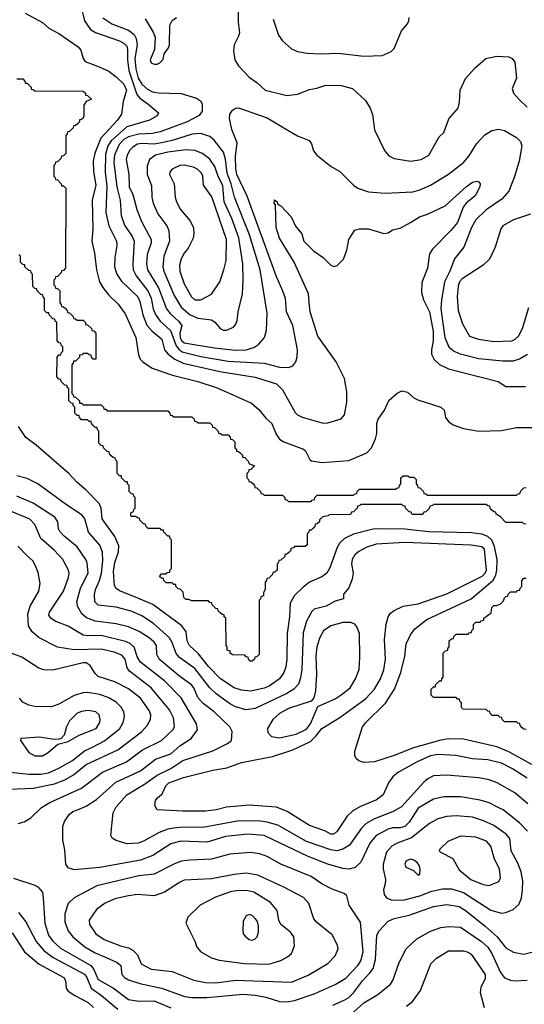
# Model space of a CAD drawing. Extents: x 997026 to 1115308, y 536381 to 619039.
# Tile 457 of 484: x 1090285 to 1093627, y 562737 to 569262. Entities that reach past the tile are written whole.
import ezdxf

# ---------------------------------------------------------------- set-up
doc = ezdxf.new("R2010")
doc.units = 0

msp = doc.modelspace()

# ---------------------------------------------------------------- linework, layer by layer
at = {"layer": '0CON20XD'}
for points in [[(1091732.5, 569425), (1091732.9, 569245), (1091740, 569175), (1091735, 569152.5), (1091705.9, 569094.1), (1091700.8, 569055), (1091710.8, 568995), (1091733.8, 568955), (1091805, 568881.2), (1091855, 568846), (1091911.2, 568795), (1092055, 568760), (1092125, 568768.8), (1092205, 568800), (1092252.7, 568807.3), (1092313, 568827), (1092415, 568825.7), (1092490, 568805), (1092575.7, 568725.7), (1092606.7, 568675), (1092622.7, 568632.7), (1092635, 568532.5), (1092702, 568395), (1092729.2, 568359.2), (1092765, 568342), (1092875, 568323.8), (1092945, 568336.2), (1092995.7, 568364.3), (1093063.8, 568485), (1093093.8, 568515), (1093126.7, 568605), (1093188.8, 568675), (1093198, 568715), (1093201.2, 568795), (1093237.7, 568872.3), (1093303.3, 568945), (1093373.3, 569005), (1093445, 569020), (1093525, 569016), (1093546.2, 569005), (1093565, 568980), (1093575.8, 568875), (1093546, 568805), (1093556, 568775), (1093595, 568731.2), (1093645, 568681.2)], [(1090689.1, 569355), (1090713.8, 569255), (1090755, 569197.3), (1090787, 569177), (1090945, 569121.4), (1090976.2, 569105), (1090995, 569087.1), (1091000, 569065), (1090997.9, 568995), (1091007.8, 568925), (1091061.7, 568765), (1091081, 568741), (1091134.5, 568705), (1091204, 568645), (1091195.8, 568625), (1091143.8, 568596.2), (1090995, 568551), (1090890.6, 568459.4), (1090868.4, 568425), (1090852.7, 568367.3), (1090851.4, 568251.4), (1090861.1, 568158.9), (1090856, 567985), (1090874.8, 567894.8), (1090925.5, 567794.5), (1090927.7, 567765), (1090915.4, 567685), (1090913.9, 567625), (1090927.7, 567575), (1090959.9, 567529.9), (1091066.6, 567425), (1091081.2, 567395), (1091101.5, 567305), (1091127.9, 567237.9), (1091159.8, 567199.8), (1091225.4, 567145), (1091244.5, 567075), (1091267.9, 567045), (1091312.4, 567012.4), (1091366.6, 566986.6), (1091610.7, 566930.7), (1091845, 566892.9), (1091985, 566849.4), (1092025, 566809.2), (1092108.9, 566658.9), (1092125, 566642.9), (1092155, 566628.6), (1092295, 566587.5), (1092325, 566590), (1092415, 566616.7), (1092435.8, 566644.2), (1092452.7, 566727.3), (1092452.5, 566795), (1092435.8, 566885), (1092382, 566995), (1092258.6, 567165), (1092207.9, 567325), (1092202.5, 567385), (1092196.7, 567445), (1092102.5, 567655), (1092005, 567813.3), (1091984.5, 567885.5), (1091980, 568035), (1091970, 568045), (1091971.7, 568068.3), (1091990, 568055), (1091991.7, 568041.7), (1092015, 568027.5), (1092083.3, 567955), (1092112.5, 567892.5), (1092153.6, 567843.6), (1092167.5, 567795), (1092230.5, 567730.5), (1092295, 567686.2), (1092346.7, 567635), (1092365, 567626.2), (1092387.5, 567632.5), (1092430, 567675), (1092451.2, 567735), (1092464, 567805), (1092505, 567866.7), (1092535, 567876.2), (1092595, 567876.2), (1092696.1, 567843.9), (1092725, 567850), (1092755, 567870), (1092805, 567881.2), (1092873.1, 567916.9), (1092932.5, 567955), (1092985, 567972), (1093102, 568028), (1093245, 568155.7), (1093285, 568184.2), (1093315, 568191.2), (1093325, 568187.5), (1093333.8, 568173.8), (1093332, 568155), (1093300.8, 568095), (1093243.1, 568046.9), (1093221.2, 568018.8), (1093185, 567918.8), (1093140.8, 567865), (1093018, 567742), (1092998.8, 567711.2), (1092985.8, 567615), (1092949.1, 567520.9), (1092946.9, 567455), (1092960, 567405), (1092998.4, 567325), (1093022.5, 567195), (1093024.1, 567134.1), (1093011.6, 567075), (1093011.5, 567045), (1093030.5, 567010.5), (1093065.9, 566975.9), (1093125, 566948.8), (1093453.2, 566863.2), (1093505, 566830), (1093635, 566830)], [(1090322, 569305), (1090435, 569242), (1090478.8, 569205), (1090545, 569170.6), (1090672.6, 569082.6), (1090690.4, 569060.4), (1090704.7, 569005), (1090717.8, 568985), (1090810.3, 568949.7), (1090875, 568921.2), (1090925, 568883.8), (1090975, 568833.9), (1090991.7, 568795), (1090970.8, 568719.2), (1090960.3, 568635), (1090931.8, 568595), (1090822.7, 568477.3), (1090783.1, 568376.9), (1090772.5, 568325), (1090772.8, 568255), (1090788.4, 568165), (1090764.1, 568065), (1090770, 567875), (1090763.8, 567795), (1090780.9, 567715), (1090794.1, 567604.1), (1090813.2, 567525), (1090835, 567486.7), (1090875.7, 567435.7), (1090936.3, 567376.4), (1090982.7, 567312.7), (1091054.1, 567155), (1091070.8, 567040.9), (1091083.2, 567013.2), (1091100, 566995), (1091162.9, 566952.9), (1091296.4, 566906.4), (1091465.2, 566865.2), (1091592.7, 566822.7), (1091819.8, 566719.8), (1091868.1, 566678.1), (1091915, 566621.9), (1091955.4, 566585.4), (1091984.5, 566515), (1092005, 566483.1), (1092035, 566463.5), (1092163.8, 566415), (1092177.1, 566405), (1092191.2, 566378.8), (1092206.9, 566346.9), (1092218.5, 566338.5), (1092285, 566328), (1092465, 566341.2), (1092585, 566390.8), (1092615.8, 566424.2), (1092641.8, 566485), (1092649.5, 566519.5), (1092650.9, 566585), (1092660, 566615), (1092700.6, 566675), (1092730.9, 566739.1), (1092785, 566786.7), (1092815, 566803.3), (1092854.1, 566794.1), (1092895, 566756), (1092922.1, 566742.1), (1093075, 566694), (1093096, 566675), (1093106.2, 566625), (1093126.8, 566596.8), (1093155, 566577.1), (1093225, 566551.9), (1093325, 566535.7), (1093475, 566540.5), (1093575, 566559.4), (1093745, 566558.9)], [(1090834.6, 569275), (1090894.5, 569234.5), (1091005, 569192.9), (1091043, 569163), (1091056.3, 569136.3), (1091063.4, 569095), (1091048.1, 569005), (1091053.1, 568935), (1091070, 568875), (1091095, 568834.1), (1091131.3, 568801.3), (1091165, 568784.4), (1091205, 568776.9), (1091355, 568771.9), (1091455, 568742.5), (1091482.5, 568725), (1091492.9, 568705), (1091492.9, 568655), (1091473.3, 568626.7), (1091395, 568585.8), (1091215, 568518.1), (1091165, 568508.1), (1091075, 568503), (1091004.7, 568485.3), (1090975, 568466.9), (1090943.7, 568435), (1090913.1, 568365), (1090908.6, 568315), (1090928.3, 568155), (1090949.6, 568065), (1090956.5, 567965), (1090979.2, 567899.2), (1091030, 567825), (1091042.6, 567795), (1091033.2, 567645), (1091037, 567605), (1091056.7, 567565), (1091133.1, 567465), (1091155, 567415.6), (1091169.4, 567345), (1091185, 567309.2), (1091215.9, 567265), (1091282.7, 567202.7), (1091321, 567101), (1091338, 567078), (1091361.7, 567061.7), (1091485, 567029.7), (1091665, 566999.3), (1091904.8, 566984.8), (1092005, 566959.7), (1092065, 566957.3), (1092095, 566968.1), (1092114.4, 566995), (1092123.2, 567026.8), (1092124, 567075), (1092094.6, 567235), (1092051.2, 567325), (1092044.6, 567415), (1092028.3, 567461.7), (1091983.8, 567565), (1091791.4, 568091.4), (1091723.3, 568235), (1091716.4, 568275), (1091715.2, 568355), (1091725.3, 568445), (1091688.9, 568535), (1091673.8, 568606.2), (1091677.8, 568635), (1091695, 568662.5), (1091715, 568675.6), (1091735, 568676.7), (1091925, 568611.1), (1092035, 568544.5)], [(1091115, 569268), (1091169.6, 569179.6), (1091182, 569145), (1091178, 569065), (1091148.8, 568995), (1091156.1, 568976.1), (1091175, 568966.2), (1091195, 568966.7), (1091212.5, 568975), (1091235, 569000), (1091242.5, 569035), (1091270, 569075), (1091276.7, 569095), (1091280, 569225), (1091294.1, 569255.9), (1091324.1, 569275.9)], [(1091963.8, 569265), (1091998.1, 569158.1), (1092025, 569122.5), (1092085, 569067.5), (1092125, 569051.9), (1092189.1, 569040.9), (1092275, 569035.4), (1092395, 569039.6), (1092565, 569020.5)], [(1092565, 569020.5), (1092685, 569024), (1092745, 569052), (1092765, 569071.2), (1092813.2, 569186.8), (1092853.8, 569235), (1092862.5, 569255), (1092864.1, 569275.9)], [(1090265, 568870), (1090305, 568870), (1090320, 568855), (1090321.7, 568841.7), (1090335, 568840), (1090360, 568815), (1090361.7, 568801.7), (1090375, 568800), (1090385, 568790), (1090705, 568787.5), (1090720, 568775), (1090721.7, 568761.7), (1090735, 568760), (1090760, 568735), (1090725, 568720), (1090710, 568695), (1090710, 568625), (1090705, 568610), (1090695, 568600), (1090681.7, 568598.3), (1090680, 568585), (1090668.3, 568571.7), (1090655, 568560), (1090641.7, 568558.3), (1090640, 568545), (1090615, 568520), (1090601.7, 568518.3), (1090600, 568505), (1090590, 568495), (1090590, 568375), (1090575, 568360), (1090561.7, 568358.3), (1090560, 568345), (1090535, 568320), (1090521.7, 568318.3), (1090520, 568305), (1090510, 568295), (1090510, 568225), (1090520, 568215), (1090521.7, 568201.7), (1090535, 568200), (1090560, 568175), (1090561.7, 568161.7), (1090575, 568160), (1090590, 568145), (1090587.5, 567615), (1090575, 567600), (1090561.7, 567598.3), (1090560, 567585), (1090535, 567560), (1090521.7, 567558.3), (1090520, 567545), (1090510, 567535), (1090510, 567505), (1090520, 567495), (1090521.7, 567481.7), (1090535, 567480), (1090550, 567465), (1090550, 567385), (1090560, 567375), (1090561.7, 567361.7), (1090575, 567360), (1090588.3, 567348.3), (1090600, 567335), (1090601.7, 567321.7), (1090615, 567320), (1090640, 567295), (1090641.7, 567281.7), (1090655, 567280), (1090665, 567270), (1090705, 567270), (1090720, 567255), (1090721.7, 567241.7), (1090735, 567240), (1090760, 567215), (1090761.7, 567201.7), (1090775, 567200), (1090790, 567185), (1090788.3, 567011.7), (1090771.7, 567011.7), (1090760, 567025), (1090758.3, 567038.3), (1090745, 567040), (1090735, 567050), (1090705, 567050), (1090698.3, 567041.7), (1090681.7, 567038.3), (1090680, 567025), (1090655, 567000), (1090641.7, 566998.3), (1090640, 566985), (1090630, 566975), (1090630, 566785), (1090640, 566775), (1090641.7, 566761.7), (1090655, 566760), (1090680, 566735), (1090681.7, 566721.7), (1090695, 566720), (1090705, 566710), (1090825, 566710), (1090840, 566695), (1090841.7, 566681.7), (1090855, 566680), (1090865, 566670), (1091265, 566670), (1091280, 566655), (1091281.7, 566641.7), (1091295, 566640), (1091305, 566630), (1091425, 566630), (1091440, 566615), (1091441.7, 566601.7), (1091455, 566600), (1091465, 566590), (1091545, 566590), (1091560, 566575), (1091561.7, 566561.7), (1091575, 566560), (1091600, 566535), (1091601.7, 566521.7), (1091615, 566520), (1091625, 566510), (1091665, 566510), (1091680, 566495), (1091681.7, 566481.7), (1091695, 566480), (1091710, 566465), (1091710, 566425), (1091720, 566415), (1091721.7, 566401.7), (1091735, 566400), (1091748.3, 566388.3), (1091760, 566375), (1091761.7, 566361.7), (1091775, 566360), (1091800, 566335), (1091801.7, 566321.7), (1091840, 566305), (1091815, 566280), (1091801.7, 566278.3), (1091800, 566265), (1091790, 566255), (1091790, 566225), (1091800, 566215), (1091801.7, 566201.7), (1091815, 566200), (1091828.3, 566188.3), (1091840, 566175), (1091841.7, 566161.7), (1091855, 566160), (1091880, 566135), (1091881.7, 566121.7), (1091895, 566120), (1091905, 566110), (1092025, 566110), (1092040, 566095), (1092041.7, 566081.7), (1092055, 566080), (1092065, 566070), (1092215, 566070), (1092221.7, 566078.3), (1092238.3, 566081.7), (1092240, 566095), (1092255, 566110), (1092495, 566110), (1092501.7, 566118.3), (1092518.3, 566121.7), (1092520, 566135), (1092535, 566150), (1092775, 566150), (1092781.7, 566158.3), (1092798.3, 566161.7), (1092800, 566175), (1092810, 566185), (1092810, 566225), (1092825, 566240), (1092855, 566240), (1092865, 566230), (1092895, 566230), (1092910, 566215), (1092910, 566185), (1092920, 566175), (1092921.7, 566161.7), (1092935, 566160), (1092960, 566135), (1092961.7, 566121.7), (1092975, 566120), (1092985, 566110), (1093575, 566110), (1093581.7, 566118.3), (1093598.3, 566121.7), (1093605, 566140), (1093625, 566160), (1093638.3, 566161.7)], [(1092035, 568544.5), (1092125, 568492.9), (1092202, 568462), (1092218.6, 568438.6), (1092231.7, 568391.7), (1092253.4, 568363.4), (1092348.3, 568288.3), (1092405.6, 568255.6), (1092496, 568165), (1092524.6, 568144.6), (1092595, 568121.5), (1092705, 568112.1), (1092888.5, 568121.5), (1092935, 568133.2), (1093005, 568165.4), (1093125, 568238.2), (1093225, 568314.6), (1093260.8, 568359.1), (1093310.1, 568439.9), (1093365, 568498.1), (1093412.4, 568527.6), (1093456.9, 568536.9), (1093495, 568528.5), (1093575, 568480), (1093601.8, 568455), (1093609.6, 568425), (1093592.9, 568325), (1093559.6, 568215), (1093523.7, 568126.4), (1093478.5, 568071.5), (1093375, 568002.5), (1093305, 567936.5), (1093276.4, 567885), (1093226.5, 567753.5), (1093165, 567676.9), (1093134.3, 567595), (1093098.8, 567525), (1093077.8, 567402.2), (1093074.2, 567345), (1093100, 567155), (1093126.2, 567095), (1093158.2, 567068.2), (1093195, 567049.2), (1093325, 567017.5), (1093485, 567000.3), (1093555, 567001.2), (1093596.2, 567013.8), (1093647.3, 567045)], [(1091715, 567072.1), (1091785, 567074.7), (1091835, 567089.6), (1091869.1, 567110.9), (1091905.6, 567155), (1091919.6, 567205), (1091923.1, 567316.9), (1091876.7, 567605), (1091806, 567835), (1091706.6, 568086.6), (1091685.1, 568175.1), (1091658.8, 568245), (1091648.5, 568338.5), (1091635, 568384.5), (1091573.7, 568463.7), (1091545, 568487.3), (1091485, 568508.2), (1091427, 568503), (1091295, 568460.6), (1091225, 568444.8), (1091175, 568437.1), (1091095, 568441.2), (1091065, 568436.1), (1091033.2, 568416.8), (1091014, 568396), (1090996.4, 568365), (1090989.7, 568335), (1091007.8, 568235), (1091010.7, 568155), (1091033.9, 568103.9), (1091059.7, 568005), (1091091.3, 567925), (1091154.7, 567805), (1091155, 567783.8), (1091129.7, 567705), (1091125.8, 567645), (1091131.2, 567605), (1091204.8, 567485), (1091257.2, 567345), (1091280.6, 567315), (1091335.9, 567265), (1091357.8, 567235), (1091346, 567184), (1091347.1, 567155), (1091356.5, 567135), (1091375, 567121.1), (1091575, 567087.8), (1091715, 567072.1)], [(1091655, 567203.8), (1091700.8, 567225), (1091717.1, 567245), (1091725, 567267.5), (1091731.1, 567325), (1091759.6, 567445), (1091766, 567535), (1091763.6, 567645), (1091735.4, 567815.4), (1091690.2, 567945), (1091640, 568055), (1091631.4, 568161.4), (1091598.2, 568228.2), (1091577.9, 568287.9), (1091545, 568336.8), (1091495, 568374.1), (1091445, 568393.8), (1091385, 568399.2), (1091265, 568383.4), (1091185, 568362.9), (1091144.8, 568335.2), (1091128.3, 568291.7), (1091128.4, 568235), (1091157, 568163), (1091160.7, 568085), (1091168.9, 568045), (1091199.6, 567975), (1091259.6, 567895), (1091271.8, 567865), (1091277.6, 567795), (1091239.7, 567695), (1091232.2, 567625), (1091239.2, 567595), (1091307.8, 567435), (1091355, 567356), (1091415, 567305.8), (1091465, 567283.7), (1091555, 567272.3), (1091577.3, 567257.3), (1091615, 567212.5), (1091635, 567203.8), (1091655, 567203.8)], [(1091485, 567404.6), (1091555, 567442.9), (1091609.5, 567525), (1091637.9, 567605), (1091651.6, 567665), (1091655, 567806), (1091556.9, 568086.9), (1091502.5, 568165), (1091498.2, 568225), (1091489.5, 568245), (1091465, 568269.6), (1091435, 568285.4), (1091375, 568296.8), (1091345, 568295.4), (1091295, 568270.8), (1091281.4, 568255), (1091278.1, 568235), (1091307.3, 568175), (1091313.8, 568085), (1091324, 568054), (1091348.9, 568005), (1091411.9, 567931.9), (1091436.5, 567885), (1091439.1, 567845), (1091433.5, 567815), (1091401.6, 567748.4), (1091373.5, 567715), (1091355, 567676), (1091344.1, 567635), (1091346.6, 567595), (1091375, 567510.8), (1091422, 567425), (1091445, 567405.4), (1091485, 567404.6)], [(1093667.4, 567972.6), (1093555, 567936.5), (1093485.8, 567895), (1093470.8, 567875), (1093433.8, 567755), (1093397.5, 567675), (1093354.6, 567635.4), (1093215, 567545.5), (1093198.5, 567525), (1093189.1, 567495), (1093183.2, 567425), (1093188.5, 567335), (1093217, 567247), (1093264, 567165), (1093324, 567144), (1093425, 567129.6), (1093545, 567133.5), (1093567.1, 567145), (1093587.8, 567165), (1093614.4, 567215), (1093656, 567355)], [(1093638.3, 565918.3), (1093625, 565920), (1093615, 565930), (1093505, 565930), (1093468.3, 565968.3), (1093440, 565985), (1093438.3, 565998.3), (1093425, 566000), (1093411.7, 566011.7), (1093400, 566025), (1093398.3, 566038.3), (1093385, 566040), (1093375, 566050), (1093025, 566050), (1093018.3, 566041.7), (1093001.7, 566038.3), (1093000, 566025), (1092975, 566000), (1092961.7, 565998.3), (1092955, 565982.5), (1092885, 565982.5), (1092878.3, 565998.3), (1092865, 566000), (1092840, 566025), (1092838.3, 566038.3), (1092825, 566040), (1092815, 566050), (1092545, 566050), (1092538.3, 566041.7), (1092521.7, 566038.3), (1092520, 566025), (1092495, 566000), (1092481.7, 565998.3), (1092475, 565982.5), (1092335, 565980), (1092327, 565973), (1092291.7, 565968.3), (1092271.7, 565948.3), (1092270, 565935), (1092255, 565920), (1092241.7, 565918.3), (1092240, 565905), (1092228.3, 565891.7), (1092215, 565880), (1092201.7, 565878.3), (1092200, 565865), (1092190, 565855), (1092188.3, 565781.7), (1092175, 565770), (1092105, 565770), (1092098.3, 565761.7), (1092081.7, 565758.3), (1092080, 565745), (1092068.3, 565731.7), (1092055, 565720), (1092041.7, 565718.3), (1092040, 565705), (1092015, 565680), (1092001.7, 565678.3), (1092000, 565665), (1091990, 565655), (1091990, 565615), (1091975, 565600), (1091961.7, 565598.3), (1091960, 565585), (1091935, 565560), (1091921.7, 565558.3), (1091920, 565545), (1091910, 565535), (1091910, 565485), (1091900, 565465), (1091900, 565445), (1091881.7, 565438.3), (1091880, 565425), (1091870, 565415), (1091870, 565055), (1091855, 565040), (1091841.7, 565038.3), (1091840, 565025), (1091825, 565010), (1091811.7, 565011.7), (1091800, 565025), (1091798.3, 565038.3), (1091785, 565040), (1091775, 565050), (1091695, 565052.5), (1091680, 565065), (1091678.3, 565078.3), (1091660, 565085), (1091660, 565105), (1091652.5, 565115), (1091650, 565295), (1091640, 565305), (1091638.3, 565318.3), (1091625, 565320), (1091611.7, 565331.7), (1091600, 565345), (1091598.3, 565358.3), (1091585, 565360), (1091560, 565385), (1091558.3, 565398.3), (1091545, 565400), (1091535, 565410), (1091425, 565410), (1091405, 565420), (1091385, 565420), (1091373, 565433), (1091368.3, 565468.3), (1091348.3, 565488.3), (1091335, 565490), (1091320, 565505), (1091318.3, 565518.3), (1091305, 565520), (1091295, 565530), (1091255, 565530), (1091240, 565545), (1091238.3, 565558.3), (1091225, 565560), (1091211.7, 565571.7), (1091225, 565590), (1091255, 565590), (1091261.7, 565598.3), (1091278.3, 565601.7), (1091280, 565615), (1091290, 565625), (1091290, 565815), (1091280, 565825), (1091278.3, 565838.3), (1091265, 565840), (1091240, 565865), (1091238.3, 565878.3), (1091225, 565880), (1091215, 565890), (1091135, 565890), (1091120, 565905), (1091118.3, 565918.3), (1091105, 565920), (1091080, 565945), (1091078.3, 565958.3), (1091065, 565960), (1091055, 565970), (1091025, 565970), (1091020, 565975), (1091020, 565995), (1091038.3, 566001.7), (1091040, 566015), (1091050, 566025), (1091050, 566095), (1091040, 566105), (1091038.3, 566118.3), (1091025, 566120), (1091010, 566135), (1091010, 566175), (1091000, 566185), (1090998.3, 566198.3), (1090985, 566200), (1090960, 566225), (1090958.3, 566238.3), (1090945, 566240), (1090930, 566255), (1090930, 566335), (1090920, 566345), (1090918.3, 566358.3), (1090905, 566360), (1090891.7, 566371.7), (1090880, 566385), (1090878.3, 566398.3), (1090865, 566400), (1090840, 566425), (1090838.3, 566438.3), (1090825, 566440), (1090810, 566455), (1090810, 566535), (1090800, 566545), (1090798.3, 566558.3), (1090785, 566560), (1090771.7, 566571.7), (1090760, 566585), (1090758.3, 566598.3), (1090745, 566600), (1090735, 566610), (1090695, 566610), (1090680, 566625), (1090678.3, 566638.3), (1090665, 566640), (1090650, 566655), (1090650, 566695), (1090640, 566705), (1090638.3, 566718.3), (1090625, 566720), (1090610, 566735), (1090610, 566815), (1090600, 566825), (1090598.3, 566838.3), (1090585, 566840), (1090560, 566865), (1090558.3, 566878.3), (1090545, 566880), (1090530, 566895), (1090532.5, 567025), (1090545, 567040), (1090558.3, 567041.7), (1090560, 567055), (1090570, 567065), (1090570, 567095), (1090560, 567105), (1090558.3, 567118.3), (1090545, 567120), (1090532.5, 567135), (1090530, 567255), (1090520, 567265), (1090518.3, 567278.3), (1090505, 567280), (1090480, 567305), (1090478.3, 567318.3), (1090465, 567320), (1090450, 567335), (1090450, 567415), (1090440, 567425), (1090438.3, 567438.3), (1090425, 567440), (1090400, 567465), (1090398.3, 567478.3), (1090385, 567480), (1090373, 567493), (1090370, 567575), (1090360, 567585), (1090358.3, 567598.3), (1090345, 567600), (1090320, 567625), (1090318.3, 567638.3), (1090305, 567640), (1090290, 567655), (1090290, 567695), (1090280, 567705)], [(1093676.7, 564326.7), (1093525, 564411.2), (1093445, 564442.5), (1093225, 564493.5), (1093125, 564496.4), (1093075, 564487.7), (1092894.2, 564435.8), (1092764.2, 564385), (1092635, 564344.6), (1092565, 564340), (1092530.5, 564350.5), (1092513.3, 564365), (1092503.8, 564385), (1092503.8, 564415), (1092555.6, 564575), (1092578.5, 564605), (1092706.8, 564733.2), (1092767.4, 564825), (1092810.3, 564935), (1092835.3, 565045), (1092844.6, 565125), (1092872.5, 565185), (1092901.1, 565225), (1092982.5, 565287.5), (1093275.5, 565424.5), (1093359.4, 565495), (1093421.6, 565548.4), (1093438.8, 565581.2), (1093445.4, 565614.6), (1093446.7, 565685), (1093430, 565770), (1093412.4, 565812.4), (1093385, 565838), (1093345, 565852.3), (1093278.2, 565861.8), (1092995, 565868.8), (1092835, 565885.5), (1092665, 565888.9), (1092625, 565885.2), (1092495, 565853.3), (1092436.4, 565823.6), (1092405.4, 565795), (1092386.6, 565765), (1092339.9, 565630.1), (1092319.6, 565595), (1092285, 565569.7), (1092205.2, 565534.8), (1092159.3, 565499.3), (1092104.4, 565445.6), (1092076.4, 565395), (1092072.4, 565305), (1092057.5, 565195), (1092055.3, 565025.3), (1092047.2, 564972.8), (1092034, 564935), (1092005, 564893.8), (1091937.5, 564845), (1091905, 564831.6), (1091815, 564812.5), (1091755, 564818.8), (1091705, 564835.3), (1091615, 564894.1), (1091535, 564976), (1091469.8, 565059.8), (1091409.2, 565115), (1091394.6, 565145), (1091386.9, 565205), (1091358.2, 565245), (1091167.5, 565387.5), (1091041.1, 565438.9), (1090945, 565476.8), (1090925, 565491.5), (1090912.8, 565512.8), (1090906.4, 565605), (1090915.3, 565665), (1090940, 565735), (1090940.8, 565775), (1090915, 565836.5), (1090831.8, 565955), (1090823.8, 566025), (1090811.2, 566055), (1090725, 566144.5), (1090664.7, 566194.7), (1090611.4, 566255), (1090395, 566442.9), (1090325, 566494.2), (1090277.1, 566565)], [(1093645, 564234.7), (1093548, 564298), (1093475, 564335.2), (1093386.2, 564356.2), (1093285, 564364.7), (1093172.5, 564385), (1093055, 564393.2), (1093005, 564383.6), (1092918.1, 564345), (1092794.2, 564275), (1092755.7, 564245), (1092726.9, 564205), (1092693.1, 564125), (1092647.3, 564092.7), (1092541.5, 564048.5), (1092491.3, 564018.7), (1092453.3, 563985), (1092388.1, 563885), (1092365, 563864.4), (1092345, 563865.6), (1092305.9, 563885.9), (1092205, 563921.8), (1092055.8, 564015.8), (1091985, 564044.6), (1091805, 564056.2), (1091655, 564042.9), (1091586.7, 564025), (1091515, 564016.2), (1091365, 564016.2), (1091195, 564026.7), (1091180, 564055), (1091185, 564087.5), (1091195, 564103.3), (1091228.5, 564131.5), (1091253.6, 564185), (1091272.5, 564205), (1091369.2, 564240.8), (1091565, 564288.2), (1091656.2, 564303.8), (1091755, 564338.5), (1091960.2, 564379.8), (1092095, 564423.5), (1092210.2, 564479.8), (1092246.3, 564513.7), (1092286.5, 564565), (1092405, 564636.9), (1092575, 564761.2), (1092634.8, 564825.2), (1092673.9, 564895), (1092696.8, 564953.2), (1092708.5, 565025), (1092700.9, 565155), (1092712.8, 565257.2), (1092726.3, 565303.7), (1092741.9, 565328.1), (1092765, 565347.8), (1092825.4, 565374.6), (1092925, 565390.4), (1093115, 565456.5), (1093348.2, 565575), (1093368, 565595), (1093375.8, 565615), (1093363.5, 565753.5), (1093345, 565767.8), (1093275, 565779.5), (1092835, 565796.3), (1092645, 565785.9), (1092585, 565766.1), (1092531.5, 565738.5), (1092504.7, 565715.3), (1092486.4, 565685), (1092482.7, 565655), (1092492.9, 565595), (1092487.3, 565555), (1092465, 565496.7), (1092430, 565455), (1092430, 565425), (1092375, 565408.8), (1092315.3, 565374.7), (1092235.4, 565354.6), (1092220.4, 565339.6), (1092184.8, 565275.2), (1092162, 565198), (1092154.2, 564955), (1092145, 564901.2), (1092130.5, 564859.5), (1092100.4, 564825), (1092055, 564796.5), (1091845, 564696.7), (1091785, 564688.9), (1091715, 564709.3), (1091675, 564730), (1091585.2, 564795.2), (1091544.3, 564834.3), (1091445, 564963.4), (1091342.3, 565035), (1091322, 565062), (1091295.4, 565135.4), (1091278.2, 565165), (1091170.1, 565260.1), (1091095, 565311.9), (1091022.8, 565342.8), (1090925, 565367.9), (1090805, 565381.8), (1090783.2, 565405), (1090781.1, 565451.1), (1090787.1, 565485), (1090814.2, 565545.8), (1090827.4, 565595), (1090835.2, 565675.2), (1090832.4, 565732.4), (1090815, 565778.9), (1090740.8, 565865), (1090715.9, 565955), (1090698.5, 565978.5), (1090595, 566046.2), (1090405, 566185.5), (1090335, 566222.5), (1090265, 566240)], [(1093650.4, 564065), (1093565, 564139.6), (1093448, 564205), (1093395, 564224.6), (1093325, 564237.5), (1093115, 564256.2), (1093025, 564250.4), (1092988, 564232), (1092961, 564209), (1092813.4, 564046.6), (1092753.7, 564013.7), (1092634.2, 563965.8), (1092580, 563935), (1092548.7, 563905), (1092469.3, 563790.7), (1092425.6, 563764.4), (1092385.2, 563754.8), (1092345, 563760.2), (1092185, 563815.7), (1091995, 563925.3), (1091925, 563944.8), (1091865, 563952.6), (1091725, 563950.4), (1091498, 563908), (1091365, 563911.1), (1091305, 563905.2), (1091265, 563897), (1091209.5, 563875), (1091105, 563817.8), (1091070, 563805), (1090995, 563801.6), (1090922.9, 563822.9), (1090897.4, 563837.4), (1090888.6, 563855), (1090904, 564006), (1090924.5, 564045), (1090993.6, 564126.4), (1091110.9, 564195), (1091195, 564254.8), (1091285, 564300), (1091365, 564351.9), (1091565, 564416.7), (1091660.8, 564465), (1091687.1, 564485), (1091692.9, 564545), (1091677.8, 564575), (1091572.1, 564675), (1091500.9, 564730.9), (1091465, 564771.1), (1091437.8, 564835), (1091423.6, 564853.6), (1091345, 564910.3), (1091208.7, 565025), (1091194, 565055), (1091190, 565115), (1091175, 565137.5), (1091143.1, 565165), (1091077, 565207), (1091005, 565238.4), (1090925, 565258.8), (1090785, 565276.6), (1090727.3, 565297.3), (1090696.8, 565325), (1090670.5, 565370.5), (1090663.3, 565405), (1090687, 565495), (1090738.1, 565595), (1090732.2, 565662.2), (1090723.2, 565685), (1090665, 565768.8), (1090579.5, 565839.5), (1090550.8, 565870.8), (1090542.1, 565887.9), (1090536.5, 565935), (1090518.2, 565965), (1090375, 566058.8), (1090265, 566103.8)], [(1093648.9, 563885), (1093595, 563939.6), (1093487.8, 564025), (1093455, 564042.3), (1093395, 564071.5), (1093335, 564088.9), (1093205, 564112), (1093095, 564111.8), (1093025, 564096.8), (1092923.2, 564036.8), (1092865, 563944.6), (1092835, 563916.5), (1092805, 563907.4), (1092755, 563905.8), (1092725, 563898.1), (1092645, 563855.4), (1092605, 563805.6), (1092545, 563678.6), (1092506, 563644), (1092467.4, 563632.6), (1092425, 563637.5), (1092325, 563666.9), (1092195, 563717.6), (1091959.3, 563829.3), (1091905, 563855.2), (1091795, 563863.8), (1091648.2, 563848.2), (1091527.3, 563812.7), (1091352.7, 563817.3), (1091285, 563800), (1091166.6, 563723.4), (1091085, 563693.1), (1090815, 563644), (1090645, 563628.1), (1090605, 563642), (1090590.8, 563665), (1090585, 563760), (1090570.6, 563825), (1090570, 563915), (1090580.9, 563949.1), (1090612.9, 563995), (1090638, 564015), (1090679.3, 564030.7), (1090725, 564051.2), (1090793.1, 564095), (1090920.6, 564209.4), (1091084.8, 564285.2), (1091185, 564362.2), (1091285, 564397.1), (1091345, 564450), (1091421.3, 564498.7), (1091463.5, 564555), (1091456.2, 564595), (1091355, 564768.5), (1091245, 564880.3), (1091085, 565005.3), (1091066.1, 565035), (1091043.3, 565103.3), (1091017, 565127), (1090985, 565141.9), (1090825, 565181.7), (1090735, 565178.4), (1090705, 565182.8), (1090605, 565243.8), (1090525, 565273.1), (1090493.5, 565293.5), (1090478.1, 565315), (1090482.2, 565335), (1090576.1, 565475), (1090608.5, 565565), (1090612.7, 565595), (1090608.8, 565615), (1090570.4, 565685), (1090514.5, 565745), (1090425, 565823.8), (1090385.7, 565915.7), (1090352.8, 565952.7), (1090235, 566000)], [(1091277.5, 564687.5), (1091155.4, 564835), (1091011.2, 564945), (1090997, 564967), (1090984.6, 565025), (1090960.5, 565050.5), (1090911.5, 565071.5), (1090825, 565090.2), (1090645, 565085.2), (1090535, 565102.8), (1090415, 565166.2), (1090366.7, 565205), (1090343.2, 565245), (1090339.7, 565325), (1090355.3, 565375), (1090410.8, 565475), (1090421.2, 565525), (1090407.7, 565597.7), (1090388.1, 565648.1), (1090371.5, 565675), (1090335, 565707.9), (1090272.8, 565772.8)], [(1093638.3, 564558.3), (1093625, 564560), (1093611.7, 564571.7), (1093600, 564585), (1093598.3, 564598.3), (1093585, 564600), (1093575, 564610), (1093495, 564610), (1093480, 564625), (1093478.3, 564638.3), (1093465, 564640), (1093455, 564650), (1093415, 564650), (1093400, 564665), (1093398.3, 564678.3), (1093385, 564680), (1093375, 564690), (1093223, 564693), (1093210, 564705), (1093210, 564735), (1093200, 564745), (1093198.3, 564758.3), (1093185, 564760), (1093175, 564770), (1093025, 564770), (1093010, 564785), (1093010, 564825), (1093025, 564840), (1093038.3, 564841.7), (1093040, 564855), (1093065, 564880), (1093078.3, 564881.7), (1093080, 564895), (1093090, 564905), (1093090, 565065), (1093105, 565080), (1093120, 565085), (1093120, 565095), (1093130, 565105), (1093130, 565145), (1093145, 565160), (1093158.3, 565161.7), (1093160, 565175), (1093175, 565190), (1093255, 565190), (1093261.7, 565198.3), (1093278.3, 565201.7), (1093280, 565215), (1093290, 565225), (1093290, 565255), (1093305, 565270), (1093335, 565270), (1093341.7, 565278.3), (1093358.3, 565281.7), (1093360, 565295), (1093408.3, 565331.7), (1093413, 565367), (1093425, 565380), (1093445, 565380), (1093468.3, 565391.7), (1093488.3, 565411.7), (1093495, 565430), (1093505, 565440), (1093518.3, 565441.7), (1093520, 565455), (1093535, 565470), (1093575, 565470), (1093581.7, 565478.3), (1093598.3, 565481.7), (1093600, 565495), (1093610, 565505), (1093610, 565545), (1093625, 565560), (1093638.3, 565561.7)], [(1092005, 564503.4), (1092115, 564526.5), (1092185, 564559.4), (1092211.7, 564595), (1092259.1, 564710.9), (1092375, 564762.5), (1092415, 564787.7), (1092472.9, 564835), (1092510, 564895), (1092532.9, 564955), (1092538.2, 565035), (1092534.6, 565194.6), (1092518.9, 565238.9), (1092505.3, 565255.3), (1092478.2, 565268.2), (1092425, 565266.5), (1092345, 565244.7), (1092298, 565212), (1092272.2, 565167.8), (1092253.3, 565105), (1092246.1, 565045), (1092250.3, 564925), (1092243.4, 564815), (1092232.3, 564767.7), (1092216.2, 564745), (1092065, 564696.8), (1092005.2, 564664.8), (1091961.5, 564625), (1091925.6, 564565), (1091927.8, 564537.8), (1091952.9, 564512.9), (1092005, 564503.4)], [(1090165, 564160), (1090375, 564169.7), (1090515, 564198.6), (1090584.5, 564225), (1090641.1, 564258.9), (1090725, 564325.8), (1090935, 564423.4), (1091045, 564508.2), (1091094.4, 564545.6), (1091128.5, 564585), (1091150.9, 564625), (1091154.5, 564655), (1091142.7, 564685), (1091086, 564765), (1091005, 564827.8), (1090915, 564874.7), (1090805, 564910), (1090785, 564928.2), (1090751.5, 564981.5), (1090725, 564999.4), (1090705, 565000.3), (1090505, 564951.9), (1090445, 564952.9), (1090412, 564965), (1090298.1, 565038.1), (1090211.7, 565071.7)], [(1090115, 564286.7), (1090345, 564261.9), (1090425, 564262.2), (1090475, 564271.7), (1090545, 564302.7), (1090635, 564353.9), (1090714.2, 564415.8), (1090767.8, 564442.2), (1090846.1, 564483.9), (1090947.3, 564565), (1090969.2, 564605), (1090978.2, 564645), (1090973.9, 564675), (1090956.1, 564706.1), (1090925, 564739.6), (1090875, 564768.7), (1090815, 564790), (1090735, 564803.1), (1090705, 564801.2), (1090645, 564783.5), (1090545, 564726.1), (1090495, 564708.5), (1090385, 564709.6), (1090345, 564719.2), (1090305, 564739.1), (1090283.5, 564765)], [(1090275, 563934.4), (1090315, 563945.7), (1090357.8, 563972.2), (1090429.5, 564040.5), (1090484.4, 564075), (1090695, 564168.6), (1090833.5, 564275), (1090992.5, 564345), (1091097.5, 564422.5), (1091223.9, 564486.1), (1091299.1, 564555), (1091310, 564575), (1091303.8, 564635), (1091277.5, 564687.5)], [(1090435, 564383.3), (1090474, 564405), (1090538, 564462), (1090605, 564479.2), (1090679.6, 564520.4), (1090792.5, 564565), (1090816.7, 564605), (1090818.9, 564625), (1090810.6, 564655), (1090788.8, 564675), (1090736.4, 564683.6), (1090695, 564677.9), (1090665, 564665.5), (1090614.7, 564615.3), (1090594.4, 564575), (1090579.7, 564520.3), (1090560.5, 564499.5), (1090546.4, 564493.6), (1090515, 564492.5), (1090415, 564506.9), (1090292.5, 564497.5), (1090290, 564485), (1090346.2, 564405), (1090384.6, 564384.6), (1090435, 564383.3)], [(1093475, 563340.8), (1093505, 563344.5), (1093553.9, 563366.1), (1093590.3, 563399.7), (1093609.5, 563440.5), (1093616.2, 563495), (1093617, 563555), (1093605.5, 563615.5), (1093585, 563673.5), (1093540.8, 563755), (1093532.1, 563835), (1093506.2, 563865), (1093425, 563921.3), (1093356.7, 563953.3), (1093285, 563977.3), (1093175, 563987.2), (1093115, 563980.9), (1093055, 563965.4), (1093000, 563935), (1092880.5, 563839.5), (1092785.6, 563804.4), (1092750, 563785), (1092715.4, 563745), (1092693.1, 563665), (1092692.1, 563635), (1092708.8, 563565), (1092704.5, 563534.5), (1092695.3, 563495), (1092698.7, 563465), (1092715, 563442.1), (1092745, 563429.2), (1092825, 563428.4), (1092935, 563455.8), (1093015, 563487.5), (1093085, 563502), (1093145, 563501.7), (1093225, 563477.4), (1093405, 563360.7), (1093475, 563340.8)], [(1093395, 563523.6), (1093458.9, 563551.1), (1093470, 563575), (1093463.1, 563635), (1093429.9, 563699.9), (1093405, 563784.2), (1093377.7, 563817.7), (1093305, 563845.4), (1093205, 563852.5), (1093120, 563815), (1093066.7, 563765), (1093063.3, 563755), (1093072.5, 563745), (1093154.5, 563704.5), (1093195, 563629.4), (1093273.1, 563565), (1093355, 563531.8), (1093395, 563523.6)], [(1092055, 562754.7), (1092105, 562761.8), (1092234.3, 562805.7), (1092375, 562867.5), (1092445, 562911.2), (1092525, 562994.6), (1092545.3, 563025), (1092560.5, 563085), (1092542.6, 563282.6), (1092466, 563395), (1092451.2, 563455), (1092435, 563470.8), (1092355, 563499.6), (1092285, 563535.4), (1092214.8, 563584.8), (1092015, 563666.2), (1091925, 563717.3), (1091875, 563734), (1091814.1, 563744.1), (1091677.1, 563732.9), (1091555, 563698.2), (1091415, 563693.3), (1091355, 563685.4), (1091305, 563666), (1091175, 563598.8), (1091075, 563588.3), (1090795, 563523.1), (1090645, 563443.6), (1090605.8, 563404.2), (1090583, 563337), (1090584.7, 563284.7), (1090606.4, 563225), (1090637.1, 563185), (1090717.4, 563117.4), (1090785, 563078.8), (1090857.8, 563047.8), (1090930, 563015), (1090954.3, 562995), (1090961.9, 562935), (1090978.1, 562915), (1091005, 562898.9), (1091080, 562875), (1091225, 562843.8), (1091379.7, 562789.7), (1091425, 562783.4), (1091525, 562782.6), (1091765, 562803.6), (1091845, 562798.4), (1091915, 562784.2), (1092005, 562755.3), (1092055, 562754.7)], [(1092925, 563592.5), (1092935, 563600), (1092938.3, 563631.7), (1092933.3, 563655), (1092918, 563678), (1092895, 563693.3), (1092875, 563698), (1092845, 563688.8), (1092835.8, 563665), (1092842.9, 563645), (1092892.9, 563622.9), (1092925, 563592.5)], [(1091585, 562880), (1091715, 562896.4), (1091774.7, 562895.3), (1092085, 562884.6), (1092195, 562929.6), (1092325, 563007.8), (1092375, 563059.2), (1092394.4, 563105), (1092390.2, 563130.2), (1092355, 563198.6), (1092251.1, 563281.1), (1092232.9, 563302.9), (1092199.6, 563405), (1092165, 563444.4), (1092035, 563513.1), (1091861.9, 563591.9), (1091785, 563606.7), (1091705, 563598.2), (1091555, 563567.8), (1091375, 563558.8), (1091344.2, 563545), (1091245, 563480.5), (1091175, 563456.4), (1091065, 563463.8), (1091005, 563456.9), (1090915, 563436.2), (1090851.9, 563408.1), (1090794.4, 563365), (1090744.4, 563295), (1090746.9, 563265), (1090790, 563205), (1090845, 563166.9), (1090952, 563125), (1091005, 563111.1), (1091035.3, 563095.3), (1091065.3, 563065.3), (1091090, 563005), (1091155, 562970.8), (1091295, 562955.5), (1091437.7, 562897.7), (1091515, 562882.2), (1091585, 562880)], [(1090245, 563573.1), (1090385, 563527.5), (1090405, 563516), (1090435, 563480), (1090441.1, 563441.1), (1090450.9, 563275), (1090475.6, 563195.6), (1090505.3, 563155), (1090555, 563109.7), (1090755.2, 562995.2), (1090772.8, 562972.8), (1090805, 562902.4), (1090905.4, 562845), (1091005, 562770), (1091075, 562757.5), (1091175, 562761.2), (1091285, 562714.8)], [(1091935, 563004.1), (1092015, 563027.5), (1092058.8, 563051.2), (1092085.3, 563074.7), (1092105.6, 563125), (1092101.1, 563185), (1092078.9, 563215), (1092013.8, 563265), (1092000.7, 563295), (1091989.2, 563359.2), (1091945, 563412.1), (1091835, 563479.4), (1091795, 563489.2), (1091741.7, 563491.7), (1091688, 563485), (1091582.8, 563447.2), (1091479.2, 563395), (1091398, 563315), (1091386, 563275), (1091445.6, 563155.6), (1091458.6, 563115), (1091485, 563084.3), (1091556.2, 563045), (1091605, 563028.9), (1091773.3, 563006.7), (1091935, 563004.1)], [(1092358.6, 562731.4), (1092435, 562764.1), (1092465, 562782.2), (1092496.7, 562813.3), (1092555, 562893.8), (1092605, 562945.4), (1092625.2, 562974.8), (1092642.6, 563035), (1092650, 563195), (1092665, 563223.3), (1092725, 563289.1), (1092765, 563306.8), (1092865, 563327.8), (1093025, 563385.9), (1093115, 563397.6), (1093195.2, 563385.2), (1093243.6, 563355), (1093368.2, 563255), (1093447.9, 563185), (1093505, 563111.9), (1093555, 563083.5), (1093625, 563069.4), (1093677.4, 563082.6)], [(1090276.6, 563346.6), (1090325, 563283.3), (1090395, 563152.9), (1090444.8, 563094.8), (1090507.1, 563047.1), (1090715, 562936.1), (1090729.5, 562915), (1090758, 562845), (1090826.7, 562796.7), (1090935.1, 562705.2)], [(1091825, 563162.5), (1091845, 563171.2), (1091857.5, 563185), (1091865.7, 563215), (1091866.9, 563255), (1091859.4, 563285), (1091845, 563305.8), (1091825, 563326), (1091805, 563332), (1091785, 563323.3), (1091765, 563287.5), (1091762.5, 563225), (1091766, 563205), (1091778.5, 563188.5), (1091805, 563166), (1091825, 563162.5)], [(1090235, 563211.1), (1090317.1, 563085), (1090415, 563003.9), (1090578.1, 562915), (1090588.9, 562895), (1090593.5, 562845), (1090606.7, 562825), (1090650, 562795), (1090738.7, 562748.7), (1090774.6, 562715)], [(1092475, 562667.1), (1092565, 562747.3), (1092656.9, 562803.1), (1092740.1, 562869.9), (1092757.1, 562895), (1092799.1, 563015), (1092844.4, 563105), (1092915, 563170.6), (1093005, 563222.7), (1093074.7, 563245.3), (1093127.3, 563252.7), (1093205, 563248.8), (1093343.2, 563153.2), (1093386.3, 563115), (1093413, 563075), (1093468.6, 562948.6), (1093495, 562912.2), (1093535, 562896.5), (1093565, 562892.7), (1093645, 562897.7)], [(1092846, 562725), (1092887.1, 562755), (1092940.3, 562829.7), (1093006.9, 563005), (1093046.2, 563043.8), (1093125, 563090.6), (1093225, 563090.6), (1093255, 563082.9), (1093275, 563070), (1093367.9, 562935), (1093368.2, 562905), (1093338.9, 562851.1), (1093334.5, 562815), (1093361.1, 562715)]]:
    msp.add_lwpolyline(points, dxfattribs=at)

doc.saveas('drawing.dxf')
